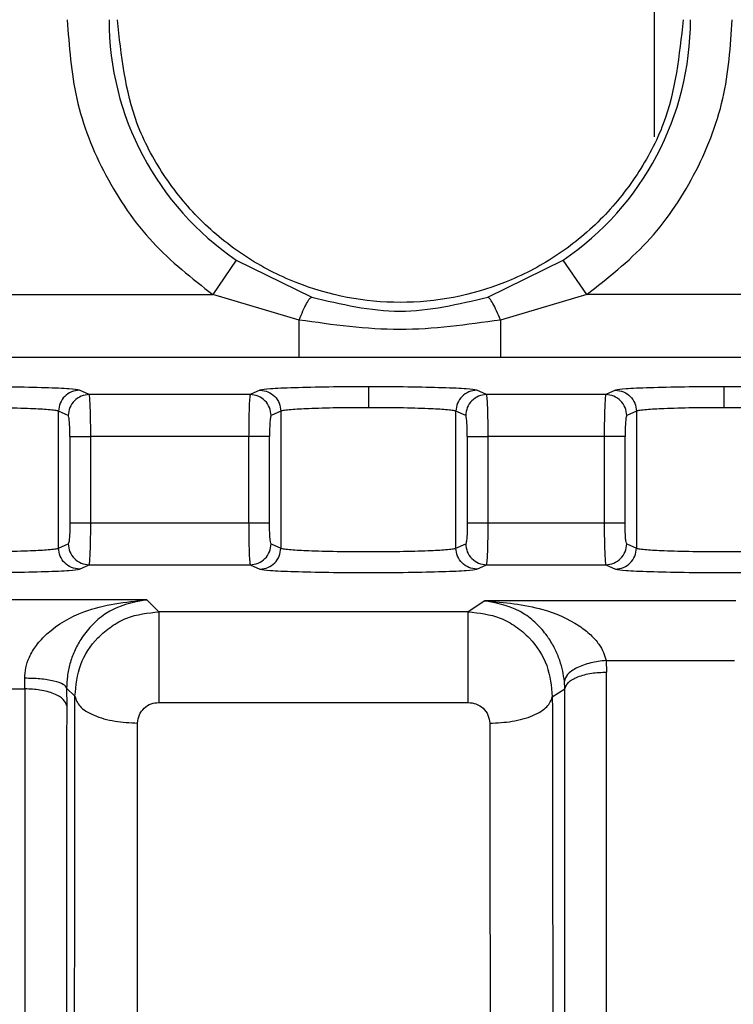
# Model space of a CAD drawing. Header units: inches. Extents: x 144.9 to 238.4, y 214.8 to 247.7.
# Tile 315 of 405: x 208.1319 to 208.1738, y 225.0879 to 225.1458. Entities that reach past the tile are written whole.
import ezdxf

# ---------------------------------------------------------------- set-up
doc = ezdxf.new("R2010")
doc.units = ezdxf.units.IN
doc.header["$LTSCALE"] = 0.25
doc.header["$MEASUREMENT"] = 0
doc.layers.add('ANNOTATIONS', color=1, linetype='Continuous')
doc.layers.add('MOTOR RH', color=7, linetype='Continuous')
doc.styles.add('ARIAL', font='arial.ttf', dxfattribs={"height": 0.09375})
doc.dimstyles.new('STANDARD$0', dxfattribs={"dimtxt": 0.09375, "dimasz": 0.09375, "dimexe": 0.03125, "dimexo": 0.046875, "dimgap": 0.09, "dimtad": 0, "dimtih": 1, "dimtoh": 1, "dimdec": 4, "dimzin": 0, "dimdsep": 46, "dimtxsty": 'ARIAL', "dimcen": 0.09, "dimadec": 0, "dimazin": 0, "dimtfac": 1, "dimtdec": 4, "dimtofl": 0, "dimtmove": 0, "dimatfit": 1, "dimfxl": 1, "dimtolj": 1, "dimtzin": 0, "dimarcsym": 0})

# ---------------------------------------------------------------- blocks, each defined once
blk = doc.blocks.new('*D5')
at = {"layer": 'ANNOTATIONS', "color": 0, "lineweight": -2, "transparency": 16777216}
for p, q in [((207.3533788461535, 223.8493624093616), (207.3533788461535, 225.9990556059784)), ((208.4940038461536, 224.9900478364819), (208.4940038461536, 225.9990556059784)), ((207.4471288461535, 225.9678056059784), (207.6385813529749, 225.9678056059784)), ((208.4002538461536, 225.9678056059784), (208.2088013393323, 225.9678056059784))]:
    blk.add_line(p, q, dxfattribs=at)
at = {"layer": 'ANNOTATIONS', "color": 0, "transparency": 16777216}
for points in [[(207.4471288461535, 225.9834306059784), (207.4471288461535, 225.9521806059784), (207.3533788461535, 225.9678056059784)], [(208.4002538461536, 225.9834306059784), (208.4002538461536, 225.9521806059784), (208.4940038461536, 225.9678056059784)]]:
    blk.add_solid(points, dxfattribs=at)
at = {"layer": 'defpoints', "color": 0, "transparency": 16777216}
for p in [(207.3533788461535, 225.9678056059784), (208.4940038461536, 224.9431728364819), (207.3533788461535, 223.8024874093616)]:
    blk.add_point(p, dxfattribs=at)
at = {"layer": 'ANNOTATIONS', "color": 0, "transparency": 16777216, "insert": (207.9236913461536, 225.9678056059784), "char_height": 0.09375, "attachment_point": 5, "style": 'ARIAL'}
blk.add_mtext('\\A1;18 5/8"', dxfattribs=at)
blk = doc.blocks.new('*D7')
at = {"layer": 'ANNOTATIONS', "color": 0, "lineweight": -2, "transparency": 16777216}
for p, q in [((207.3533788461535, 223.8493624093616), (207.3533788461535, 226.3654182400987)), ((208.8269459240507, 225.1127240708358), (208.8269459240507, 226.3654182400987)), ((207.4471288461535, 226.3341682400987), (207.8858206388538, 226.3341682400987)), ((208.7331959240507, 226.3341682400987), (208.2945041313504, 226.3341682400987))]:
    blk.add_line(p, q, dxfattribs=at)
at = {"layer": 'ANNOTATIONS', "color": 0, "transparency": 16777216}
for points in [[(207.4471288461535, 226.3497932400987), (207.4471288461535, 226.3185432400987), (207.3533788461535, 226.3341682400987)], [(208.7331959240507, 226.3497932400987), (208.7331959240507, 226.3185432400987), (208.8269459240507, 226.3341682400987)]]:
    blk.add_solid(points, dxfattribs=at)
at = {"layer": 'defpoints', "color": 0, "transparency": 16777216}
for p in [(207.3533788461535, 226.3341682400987), (208.8269459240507, 225.0658490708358), (207.3533788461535, 223.8024874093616)]:
    blk.add_point(p, dxfattribs=at)
at = {"layer": 'ANNOTATIONS', "color": 0, "transparency": 16777216, "insert": (208.0901623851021, 226.3341682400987), "char_height": 0.09375, "attachment_point": 5, "style": 'ARIAL'}
blk.add_mtext('\\A1;24""', dxfattribs=at)

msp = doc.modelspace()

# ---------------------------------------------------------------- linework, layer by layer
at = {"layer": 'MOTOR RH'}
for p, q in [((208.1691998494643, 225.1389374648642), (208.169199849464, 225.1603932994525)), ((208.1446063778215, 225.1316776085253), (208.143224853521, 225.1296454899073)), ((208.1446063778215, 225.1316776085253), (208.1490450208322, 225.1294918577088)), ((208.1593982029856, 225.1294918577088), (208.1638368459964, 225.1316776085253)), ((208.1652183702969, 225.1296454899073), (208.1638368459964, 225.1316776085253)), ((208.1255741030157, 225.1296454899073), (208.143224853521, 225.1296454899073)), ((208.1483024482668, 225.1281478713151), (208.143224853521, 225.1296454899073)), ((208.1652183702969, 225.1296454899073), (208.1601407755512, 225.1281478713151)), ((208.1765759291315, 225.1296454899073), (208.1652183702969, 225.1296454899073)), ((208.1292627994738, 225.1259567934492), (208.1778054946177, 225.1259567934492)), ((208.1359504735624, 225.1237581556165), (208.1353782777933, 225.1240133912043)), ((208.1454258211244, 225.1237581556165), (208.1359504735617, 225.1237581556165)), ((208.1459980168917, 225.1240133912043), (208.1454258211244, 225.1237581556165)), ((208.1593264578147, 225.1237581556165), (208.1587542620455, 225.1240133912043)), ((208.1663411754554, 225.1237581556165), (208.1593264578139, 225.1237581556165)), ((208.1669133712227, 225.1240133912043), (208.1663411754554, 225.1237581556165)), ((208.1347239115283, 225.1225285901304), (208.1341517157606, 225.1227838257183)), ((208.1341517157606, 225.1147241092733), (208.1341517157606, 225.1227838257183)), ((208.1472245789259, 225.1227838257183), (208.1466523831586, 225.1225285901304)), ((208.1472245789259, 225.1227838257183), (208.1472245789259, 225.1147241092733)), ((208.1580998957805, 225.1225285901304), (208.1575277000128, 225.1227838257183)), ((208.1575277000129, 225.1147241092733), (208.1575277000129, 225.1227838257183)), ((208.1681399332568, 225.1227838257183), (208.1675677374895, 225.1225285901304)), ((208.1681399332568, 225.1227838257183), (208.1681399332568, 225.1147241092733)), ((208.1348168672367, 225.1212990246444), (208.1348168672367, 225.1162089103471)), ((208.1453328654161, 225.1212990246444), (208.1360434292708, 225.1212990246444)), ((208.1360434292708, 225.1162089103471), (208.1360434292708, 225.1212990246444)), ((208.1453328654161, 225.1212990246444), (208.1453328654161, 225.1162089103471)), ((208.1465594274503, 225.1162089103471), (208.1465594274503, 225.1212990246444)), ((208.1581928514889, 225.1212990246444), (208.1581928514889, 225.1162089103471)), ((208.1662482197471, 225.1212990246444), (208.1594194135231, 225.1212990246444)), ((208.1594194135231, 225.1162089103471), (208.1594194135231, 225.1212990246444)), ((208.1662482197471, 225.1212990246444), (208.1662482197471, 225.1162089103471)), ((208.1674747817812, 225.1162089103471), (208.1674747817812, 225.1212990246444)), ((208.1360434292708, 225.1162089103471), (208.1453328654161, 225.1162089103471)), ((208.1594194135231, 225.1162089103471), (208.1662482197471, 225.1162089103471)), ((208.1341517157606, 225.1147241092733), (208.1347239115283, 225.1149793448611)), ((208.1466523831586, 225.1149793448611), (208.1472245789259, 225.1147241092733)), ((208.1575277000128, 225.1147241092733), (208.1580998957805, 225.1149793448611)), ((208.1675677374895, 225.1149793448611), (208.1681399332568, 225.1147241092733)), ((208.1353782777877, 225.1134945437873), (208.1359504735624, 225.1137497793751)), ((208.1359504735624, 225.1137497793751), (208.1454258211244, 225.1137497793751)), ((208.1454258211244, 225.1137497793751), (208.1459980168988, 225.1134945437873)), ((208.15875426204, 225.1134945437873), (208.1593264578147, 225.1137497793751)), ((208.1593264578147, 225.1137497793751), (208.1663411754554, 225.1137497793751)), ((208.1663411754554, 225.1137497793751), (208.1669133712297, 225.1134945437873)), ((208.1393377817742, 225.1116848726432), (208.12514181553, 225.1116848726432)), ((208.1400525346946, 225.1109815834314), (208.1393377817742, 225.1116848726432)), ((208.1592212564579, 225.111619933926), (208.1582474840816, 225.1109815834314)), ((208.1739925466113, 225.1116199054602), (208.1592212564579, 225.111619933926)), ((208.1582474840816, 225.1109815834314), (208.1400525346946, 225.1109815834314)), ((208.1663545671, 225.1081116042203), (208.1739066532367, 225.1081118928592)), ((208.1663545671, 225.1081116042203), (208.1663866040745, 225.1074313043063)), ((208.1321687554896, 225.1064438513), (208.1321650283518, 225.107066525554)), ((208.1639300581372, 225.1064483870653), (208.1639035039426, 225.1068941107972)), ((208.1251418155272, 225.1064438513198), (208.1321687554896, 225.1064438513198)), ((208.1346238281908, 225.1064865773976), (208.1351132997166, 225.1060053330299)), ((208.1346238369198, 225.106486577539), (208.1346275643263, 225.105448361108)), ((208.1631943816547, 225.105966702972), (208.1639300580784, 225.1064483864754)), ((208.1400525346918, 225.10564474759), (208.1582474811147, 225.10564474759))]:
    msp.add_line(p, q, dxfattribs=at)
for radius, start, end in [(0.01710220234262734, 179.9999999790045, 235.7903977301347), (0.01710220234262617, 304.2096022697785, 359.9999999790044)]:
    msp.add_arc((208.1542216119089, 225.14582089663), radius, start, end, dxfattribs=at)
for points, knots in [([(208.1346621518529, 225.14582089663), (208.1347704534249, 225.1442567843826), (208.1349903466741, 225.1410810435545), (208.1367800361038, 225.1365879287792), (208.1394895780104, 225.1325817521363), (208.1419922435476, 225.1306144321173), (208.143224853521, 225.1296454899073)], [0, 0, 0, 0, 0.2462594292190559, 0.4999999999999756, 0.7537405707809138, 1, 1, 1, 1]), ([(208.1708886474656, 225.14582089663), (208.1706663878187, 225.1437281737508), (208.1703244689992, 225.140508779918), (208.1682499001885, 225.1366344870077), (208.1661027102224, 225.1339728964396), (208.1634374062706, 225.1318119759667), (208.1595640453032, 225.1298023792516), (208.1542520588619, 225.1287825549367), (208.1489400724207, 225.1298023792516), (208.1450667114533, 225.1318119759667), (208.1424014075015, 225.1339728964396), (208.1402542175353, 225.1366344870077), (208.1381796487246, 225.140508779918), (208.1378377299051, 225.1437281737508), (208.1376154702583, 225.14582089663)], [0, 0, 0, 0, 0.1196944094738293, 0.1841349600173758, 0.2499505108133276, 0.3157743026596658, 0.3802375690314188, 0.4999999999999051, 0.6197624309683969, 0.6842256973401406, 0.75004948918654, 0.8158650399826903, 0.8803055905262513, 1, 1, 1, 1]), ([(208.1652183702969, 225.1296454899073), (208.1664509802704, 225.1306144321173), (208.1689536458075, 225.1325817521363), (208.1716631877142, 225.1365879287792), (208.1734528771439, 225.1410810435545), (208.1736727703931, 225.1442567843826), (208.1737810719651, 225.14582089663)], [0, 0, 0, 0, 0.2462594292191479, 0.5000000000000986, 0.7537405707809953, 1, 1, 1, 1]), ([(208.1483024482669, 225.1281478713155), (208.1483780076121, 225.1283348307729), (208.1485321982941, 225.1287163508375), (208.1487462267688, 225.1291459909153), (208.148928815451, 225.1294341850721), (208.1490068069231, 225.1294728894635), (208.1490450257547, 225.1294918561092)], [0, 0, 0, 0, 0.2450190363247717, 0.4999997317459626, 0.7549805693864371, 1, 1, 1, 1]), ([(208.1490450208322, 225.1294918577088), (208.1507723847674, 225.1290815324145), (208.1542236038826, 225.1282617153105), (208.1576745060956, 225.1290820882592), (208.1593982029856, 225.1294918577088)], [0, 0, 0, 0, 0.5005083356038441, 1, 1, 1, 1]), ([(208.1601407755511, 225.1281478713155), (208.1600652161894, 225.1283348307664), (208.1599110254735, 225.1287163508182), (208.1596969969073, 225.1291459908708), (208.1595144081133, 225.1294341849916), (208.1594364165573, 225.1294728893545), (208.1593981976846, 225.1294918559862)], [0, 0, 0, 0, 0.2450190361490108, 0.4999997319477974, 0.754980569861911, 1, 1, 1, 1]), ([(208.1601407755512, 225.1281478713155), (208.1581697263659, 225.127868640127), (208.1542236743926, 225.1273096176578), (208.1502775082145, 225.1278682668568), (208.1483024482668, 225.1281478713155)], [0, 0, 0, 0, 0.4994990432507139, 1, 1, 1, 1]), ([(208.1353782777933, 225.1240133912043), (208.1352304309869, 225.1240408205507), (208.134934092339, 225.1240957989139), (208.1334364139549, 225.1241634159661), (208.1313887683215, 225.1242102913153), (208.1297952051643, 225.1242163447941), (208.129000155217, 225.1242193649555)], [0, 0, 0, 0, 0.2494549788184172, 0.4999982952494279, 0.7505424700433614, 1, 1, 1, 1]), ([(208.1523761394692, 225.1242193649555), (208.1515810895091, 225.124216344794), (208.1499875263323, 225.1242102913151), (208.1479398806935, 225.1241634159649), (208.1464422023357, 225.1240957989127), (208.1461458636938, 225.1240408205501), (208.1459980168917, 225.1240133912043)], [0, 0, 0, 0, 0.249457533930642, 0.5000017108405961, 0.7505450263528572, 1, 1, 1, 1]), ([(208.1587542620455, 225.1240133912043), (208.1586064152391, 225.1240408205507), (208.1583100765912, 225.1240957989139), (208.1568123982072, 225.1241634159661), (208.1547647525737, 225.1242102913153), (208.1531711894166, 225.1242163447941), (208.1523761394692, 225.1242193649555)], [0, 0, 0, 0, 0.2494549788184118, 0.4999982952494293, 0.7505424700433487, 1, 1, 1, 1]), ([(208.1523761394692, 225.1242193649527), (208.1523761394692, 225.1241926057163), (208.1523761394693, 225.1241370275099), (208.1523761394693, 225.1238042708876), (208.1523761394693, 225.1233978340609), (208.1523761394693, 225.1231223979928), (208.1523761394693, 225.1229897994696)], [0, 0, 0, 0, 0.2706975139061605, 0.5622313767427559, 0.7892524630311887, 1, 1, 1, 1]), ([(208.1732914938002, 225.1242193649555), (208.1724964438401, 225.124216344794), (208.1709028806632, 225.1242102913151), (208.1688552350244, 225.1241634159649), (208.1673575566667, 225.1240957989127), (208.1670612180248, 225.1240408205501), (208.1669133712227, 225.1240133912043)], [0, 0, 0, 0, 0.2494575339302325, 0.5000017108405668, 0.7505450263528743, 1, 1, 1, 1]), ([(208.1796696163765, 225.1240133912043), (208.1795217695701, 225.1240408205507), (208.1792254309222, 225.1240957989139), (208.1777277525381, 225.1241634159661), (208.1756801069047, 225.1242102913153), (208.1740865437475, 225.1242163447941), (208.1732914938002, 225.1242193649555)], [0, 0, 0, 0, 0.2494549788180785, 0.4999982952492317, 0.7505424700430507, 1, 1, 1, 1]), ([(208.1732914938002, 225.1242193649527), (208.1732914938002, 225.1241926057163), (208.1732914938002, 225.1241370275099), (208.1732914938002, 225.1238042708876), (208.1732914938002, 225.1233978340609), (208.1732914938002, 225.1231223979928), (208.1732914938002, 225.1229897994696)], [0, 0, 0, 0, 0.2706975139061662, 0.5622313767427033, 0.7892524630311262, 1, 1, 1, 1]), ([(208.1360434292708, 225.1212990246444), (208.1360420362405, 225.1216054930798), (208.1360391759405, 225.122234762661), (208.136019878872, 225.1229961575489), (208.135995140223, 225.1234506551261), (208.1359724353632, 225.123696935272), (208.1359581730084, 225.1237366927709), (208.1359504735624, 225.1237581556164)], [0, 0, 0, 0, 0.2430075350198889, 0.4989657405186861, 0.7015243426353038, 0.8388697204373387, 1, 1, 1, 1]), ([(208.1454258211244, 225.1237581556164), (208.145418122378, 225.1237366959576), (208.1454038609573, 225.123696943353), (208.1453811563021, 225.1234506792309), (208.1453564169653, 225.122996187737), (208.1453371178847, 225.1222347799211), (208.1453342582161, 225.1216055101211), (208.1453328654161, 225.1212990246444)], [0, 0, 0, 0, 0.1611157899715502, 0.2984563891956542, 0.501034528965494, 0.7569791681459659, 1, 1, 1, 1]), ([(208.1594194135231, 225.1212990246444), (208.1594180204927, 225.1216054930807), (208.1594151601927, 225.1222347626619), (208.1593958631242, 225.1229961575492), (208.1593711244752, 225.1234506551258), (208.1593484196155, 225.1236969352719), (208.1593341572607, 225.1237366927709), (208.1593264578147, 225.1237581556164)], [0, 0, 0, 0, 0.2430075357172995, 0.4989657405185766, 0.701524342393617, 0.8388697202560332, 1, 1, 1, 1]), ([(208.1663411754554, 225.1237581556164), (208.166333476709, 225.1237366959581), (208.1663192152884, 225.1236969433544), (208.1662965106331, 225.1234506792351), (208.1662717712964, 225.1229961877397), (208.1662524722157, 225.1222347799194), (208.166249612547, 225.1216055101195), (208.1662482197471, 225.1212990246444)], [0, 0, 0, 0, 0.1611157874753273, 0.2984563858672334, 0.5010345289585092, 0.7569791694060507, 1, 1, 1, 1]), ([(208.1341517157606, 225.1227838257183), (208.1340971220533, 225.1228001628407), (208.1339938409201, 225.1228310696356), (208.1334774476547, 225.1228818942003), (208.1325124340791, 225.1229367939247), (208.1309116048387, 225.1229805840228), (208.1296268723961, 225.1229867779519), (208.129000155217, 225.1229897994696)], [0, 0, 0, 0, 0.1497051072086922, 0.2832141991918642, 0.5008584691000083, 0.7565091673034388, 0.9999999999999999, 0.9999999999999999, 0.9999999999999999, 0.9999999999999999]), ([(208.1348168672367, 225.1212990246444), (208.1348155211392, 225.1214546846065), (208.1348128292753, 225.1217659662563), (208.1347918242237, 225.1221656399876), (208.1347613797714, 225.122460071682), (208.134736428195, 225.122505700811), (208.1347239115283, 225.1225285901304)], [0, 0, 0, 0, 0.2463567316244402, 0.4926528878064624, 0.7454952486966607, 0.9999999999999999, 0.9999999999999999, 0.9999999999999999, 0.9999999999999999]), ([(208.1466523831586, 225.1225285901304), (208.1466402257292, 225.1225059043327), (208.1466159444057, 225.122460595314), (208.1465854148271, 225.1221781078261), (208.1465634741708, 225.1217792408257), (208.1465607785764, 225.1214593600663), (208.1465594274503, 225.1212990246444)], [0, 0, 0, 0, 0.2476306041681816, 0.494578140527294, 0.7466648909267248, 1, 1, 1, 1]), ([(208.1523761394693, 225.1229897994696), (208.1517494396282, 225.1229867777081), (208.1504647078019, 225.1229805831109), (208.1488638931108, 225.1229367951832), (208.1478988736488, 225.1228818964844), (208.1473824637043, 225.1228310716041), (208.1472791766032, 225.122800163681), (208.1472245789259, 225.1227838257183)], [0, 0, 0, 0, 0.2434841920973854, 0.4991414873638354, 0.7167757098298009, 0.850287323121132, 0.9999999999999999, 0.9999999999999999, 0.9999999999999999, 0.9999999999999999]), ([(208.1575277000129, 225.1227838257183), (208.1574731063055, 225.1228001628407), (208.1573698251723, 225.1228310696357), (208.1568534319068, 225.1228818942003), (208.1558884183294, 225.1229367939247), (208.1542875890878, 225.122980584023), (208.1530028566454, 225.122986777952), (208.1523761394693, 225.1229897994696)], [0, 0, 0, 0, 0.1497051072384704, 0.2832141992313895, 0.5008584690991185, 0.7565091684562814, 1, 1, 1, 1]), ([(208.1581928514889, 225.1212990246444), (208.1581915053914, 225.1214546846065), (208.1581888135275, 225.1217659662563), (208.158167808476, 225.1221656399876), (208.1581373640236, 225.122460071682), (208.1581124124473, 225.122505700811), (208.1580998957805, 225.1225285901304)], [0, 0, 0, 0, 0.2463567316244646, 0.4926528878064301, 0.7454952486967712, 1, 1, 1, 1]), ([(208.1675677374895, 225.1225285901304), (208.1675555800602, 225.1225059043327), (208.1675312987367, 225.122460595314), (208.1675007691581, 225.1221781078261), (208.1674788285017, 225.1217792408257), (208.1674761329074, 225.1214593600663), (208.1674747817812, 225.1212990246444)], [0, 0, 0, 0, 0.2476306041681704, 0.4945781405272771, 0.7466648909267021, 1, 1, 1, 1]), ([(208.1732914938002, 225.1229897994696), (208.1726647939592, 225.1229867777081), (208.1713800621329, 225.1229805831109), (208.1697792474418, 225.1229367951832), (208.1688142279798, 225.1228818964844), (208.1682978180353, 225.1228310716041), (208.1681945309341, 225.122800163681), (208.1681399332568, 225.1227838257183)], [0, 0, 0, 0, 0.2434841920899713, 0.4991414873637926, 0.7167757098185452, 0.8502873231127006, 0.9999999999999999, 0.9999999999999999, 0.9999999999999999, 0.9999999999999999]), ([(208.1784430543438, 225.1227838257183), (208.1783884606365, 225.1228001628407), (208.1782851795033, 225.1228310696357), (208.1777687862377, 225.1228818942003), (208.1768037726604, 225.1229367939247), (208.1752029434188, 225.122980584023), (208.1739182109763, 225.122986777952), (208.1732914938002, 225.1229897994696)], [0, 0, 0, 0, 0.1497051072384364, 0.2832141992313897, 0.5008584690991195, 0.7565091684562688, 1, 1, 1, 1]), ([(208.1348168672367, 225.1162089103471), (208.1348155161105, 225.1160485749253), (208.1348128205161, 225.1157286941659), (208.1347908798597, 225.1153298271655), (208.1347603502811, 225.1150473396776), (208.1347360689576, 225.1150020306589), (208.1347239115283, 225.1149793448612)], [0, 0, 0, 0, 0.2533351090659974, 0.5054218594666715, 0.7523693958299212, 1, 1, 1, 1]), ([(208.1359504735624, 225.1137497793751), (208.1359581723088, 225.1137712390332), (208.1359724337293, 225.1138109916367), (208.1359951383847, 225.114057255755), (208.1360198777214, 225.1145117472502), (208.1360391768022, 225.1152731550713), (208.1360420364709, 225.1159024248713), (208.1360434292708, 225.1162089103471)], [0, 0, 0, 0, 0.1611157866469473, 0.2984563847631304, 0.5010345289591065, 0.756979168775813, 1, 1, 1, 1]), ([(208.1453328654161, 225.1162089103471), (208.1453342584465, 225.115902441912), (208.1453371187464, 225.1152731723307), (208.1453564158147, 225.1145117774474), (208.1453811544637, 225.1140572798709), (208.1454038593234, 225.1138109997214), (208.1454181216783, 225.1137712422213), (208.1454258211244, 225.1137497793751)], [0, 0, 0, 0, 0.2430075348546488, 0.4989657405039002, 0.7015243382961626, 0.838869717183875, 0.9999999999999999, 0.9999999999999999, 0.9999999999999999, 0.9999999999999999]), ([(208.1466523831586, 225.1149793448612), (208.1466398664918, 225.1150022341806), (208.1466149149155, 225.1150478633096), (208.1465844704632, 225.1153422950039), (208.1465634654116, 225.1157419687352), (208.1465607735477, 225.116053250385), (208.1465594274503, 225.1162089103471)], [0, 0, 0, 0, 0.2545047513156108, 0.5073471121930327, 0.753643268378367, 1, 1, 1, 1]), ([(208.1581928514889, 225.1162089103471), (208.1581915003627, 225.1160485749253), (208.1581888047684, 225.1157286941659), (208.158166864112, 225.1153298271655), (208.1581363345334, 225.1150473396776), (208.1581120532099, 225.1150020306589), (208.1580998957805, 225.1149793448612)], [0, 0, 0, 0, 0.2533351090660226, 0.5054218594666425, 0.752369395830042, 0.9999999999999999, 0.9999999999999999, 0.9999999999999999, 0.9999999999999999]), ([(208.1593264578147, 225.1137497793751), (208.159334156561, 225.1137712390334), (208.1593484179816, 225.1138109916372), (208.1593711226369, 225.1140572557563), (208.1593958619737, 225.1145117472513), (208.1594151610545, 225.1152731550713), (208.1594180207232, 225.1159024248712), (208.1594194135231, 225.1162089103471)], [0, 0, 0, 0, 0.1611157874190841, 0.2984563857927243, 0.5010345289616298, 0.7569791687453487, 1, 1, 1, 1]), ([(208.1662482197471, 225.1162089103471), (208.1662496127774, 225.1159024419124), (208.1662524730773, 225.1152731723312), (208.1662717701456, 225.1145117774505), (208.1662965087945, 225.1140572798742), (208.1663192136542, 225.1138109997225), (208.1663334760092, 225.1137712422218), (208.1663411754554, 225.1137497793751)], [0, 0, 0, 0, 0.2430075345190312, 0.4989657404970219, 0.7015243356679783, 0.8388697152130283, 1, 1, 1, 1]), ([(208.1675677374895, 225.1149793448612), (208.1675552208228, 225.1150022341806), (208.1675302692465, 225.1150478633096), (208.1674998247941, 225.1153422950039), (208.1674788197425, 225.1157419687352), (208.1674761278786, 225.116053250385), (208.1674747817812, 225.1162089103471)], [0, 0, 0, 0, 0.2545047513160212, 0.5073471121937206, 0.7536432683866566, 1, 1, 1, 1]), ([(208.1238485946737, 225.1147241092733), (208.123903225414, 225.1147077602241), (208.1240065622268, 225.1146768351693), (208.1245231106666, 225.1146260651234), (208.1254881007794, 225.1145707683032), (208.1270887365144, 225.1145288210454), (208.1290001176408, 225.1145128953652), (208.1309115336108, 225.1145288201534), (208.132512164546, 225.1145707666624), (208.1334771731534, 225.114626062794), (208.1339937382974, 225.114676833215), (208.1340970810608, 225.1147077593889), (208.1341517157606, 225.1147241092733)], [0, 0, 0, 0, 0.0748878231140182, 0.1416541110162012, 0.2504293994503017, 0.378260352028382, 0.4999999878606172, 0.6217322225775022, 0.7495705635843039, 0.8583408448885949, 0.9251083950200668, 1, 1, 1, 1]), ([(208.1472245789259, 225.1147241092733), (208.1472792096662, 225.1147077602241), (208.147382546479, 225.1146768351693), (208.1478990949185, 225.1146260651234), (208.1488640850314, 225.1145707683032), (208.1504647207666, 225.1145288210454), (208.1523761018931, 225.1145128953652), (208.154287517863, 225.1145288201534), (208.1558881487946, 225.1145707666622), (208.1568531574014, 225.1146260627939), (208.1573697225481, 225.1146768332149), (208.1574730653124, 225.1147077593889), (208.1575277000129, 225.1147241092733)], [0, 0, 0, 0, 0.0748878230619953, 0.1416541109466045, 0.250429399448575, 0.3782603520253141, 0.4999999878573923, 0.6217322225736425, 0.7495705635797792, 0.8583408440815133, 0.9251083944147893, 1, 1, 1, 1]), ([(208.1681399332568, 225.1147241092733), (208.1681945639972, 225.1147077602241), (208.1682979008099, 225.1146768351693), (208.1688144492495, 225.1146260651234), (208.1697794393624, 225.1145707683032), (208.1713800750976, 225.1145288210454), (208.173291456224, 225.1145128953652), (208.175202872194, 225.1145288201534), (208.1768035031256, 225.1145707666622), (208.1777685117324, 225.1146260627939), (208.178285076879, 225.1146768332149), (208.1783884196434, 225.1147077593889), (208.1784430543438, 225.1147241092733)], [0, 0, 0, 0, 0.07488782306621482, 0.141654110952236, 0.2504293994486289, 0.3782603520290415, 0.4999999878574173, 0.6217322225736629, 0.7495705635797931, 0.8583408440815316, 0.9251083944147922, 1, 1, 1, 1]), ([(208.1226220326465, 225.1134945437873), (208.1227702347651, 225.1134670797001), (208.1230668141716, 225.1134121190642), (208.1245645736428, 225.113344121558), (208.1266091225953, 225.1132990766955), (208.1289979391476, 225.1132833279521), (208.1313892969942, 225.1132990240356), (208.13343731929, 225.113344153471), (208.1349343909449, 225.1134122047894), (208.1352304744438, 225.1134671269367), (208.1353782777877, 225.1134945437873)], [0, 0, 0, 0, 0.1250105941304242, 0.2501689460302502, 0.3749457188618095, 0.4998006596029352, 0.6249292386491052, 0.7500039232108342, 0.8752032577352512, 1, 1, 1, 1]), ([(208.1459980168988, 225.1134945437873), (208.1461462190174, 225.1134670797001), (208.1464427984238, 225.1134121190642), (208.1479405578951, 225.113344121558), (208.1499851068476, 225.1132990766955), (208.1523739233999, 225.1132833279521), (208.1547652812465, 225.1132990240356), (208.1568133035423, 225.113344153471), (208.1583103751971, 225.1134122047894), (208.1586064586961, 225.1134671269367), (208.15875426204, 225.1134945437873)], [0, 0, 0, 0, 0.1250105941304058, 0.2501689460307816, 0.3749457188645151, 0.4998006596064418, 0.6249292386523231, 0.7500039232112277, 0.8752032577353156, 1, 1, 1, 1]), ([(208.1669133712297, 225.1134945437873), (208.1670615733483, 225.1134670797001), (208.1673581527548, 225.1134121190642), (208.168855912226, 225.113344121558), (208.1709004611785, 225.1132990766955), (208.1732892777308, 225.1132833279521), (208.1756806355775, 225.1132990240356), (208.1777286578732, 225.113344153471), (208.1792257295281, 225.1134122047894), (208.179521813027, 225.1134671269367), (208.1796696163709, 225.1134945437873)], [0, 0, 0, 0, 0.1250105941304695, 0.2501689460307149, 0.3749457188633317, 0.4998006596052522, 0.6249292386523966, 0.7500039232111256, 0.87520325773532, 1, 1, 1, 1]), ([(208.1321650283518, 225.107066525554), (208.1321759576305, 225.1072726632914), (208.1321983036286, 225.107694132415), (208.1324339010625, 225.108369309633), (208.1328516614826, 225.1090583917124), (208.1338541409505, 225.1101177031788), (208.1360336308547, 225.1113391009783), (208.1380880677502, 225.1115540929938), (208.1393377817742, 225.1116848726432)], [0, 0, 0, 0, 0.0621418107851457, 0.1270551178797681, 0.2083450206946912, 0.3022624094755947, 0.5755662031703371, 1, 1, 1, 1]), ([(208.1393377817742, 225.1116848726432), (208.138502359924, 225.1115255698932), (208.1373734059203, 225.1113102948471), (208.1361006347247, 225.1102171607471), (208.135497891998, 225.1094596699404), (208.1350788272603, 225.1086899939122), (208.1348098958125, 225.1079505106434), (208.1346487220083, 225.1071947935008), (208.1346320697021, 225.1067210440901), (208.1346238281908, 225.1064865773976)], [0, 0, 0, 0, 0.4210697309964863, 0.5690159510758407, 0.6912139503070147, 0.7782681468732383, 0.8562603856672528, 0.9288608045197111, 1, 1, 1, 1]), ([(208.1639035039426, 225.1068941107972), (208.1638770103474, 225.1070896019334), (208.1638246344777, 225.1074760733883), (208.1636369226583, 225.1081475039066), (208.1633490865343, 225.1088327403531), (208.1629202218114, 225.1095524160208), (208.162326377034, 225.1102562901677), (208.1610947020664, 225.1112760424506), (208.160020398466, 225.1114732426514), (208.1592212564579, 225.111619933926)], [0, 0, 0, 0, 0.074602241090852, 0.1474830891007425, 0.22724252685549, 0.3156064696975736, 0.4349649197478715, 0.5796874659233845, 1, 1, 1, 1]), ([(208.1592212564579, 225.111619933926), (208.1603695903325, 225.1115257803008), (208.1622747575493, 225.1113695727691), (208.1643699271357, 225.1104791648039), (208.1654337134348, 225.1096680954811), (208.1659172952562, 225.1091276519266), (208.1662279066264, 225.1085982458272), (208.1663132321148, 225.1082704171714), (208.1663545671, 225.1081116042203)], [0, 0, 0, 0, 0.4205193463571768, 0.6976713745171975, 0.7960174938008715, 0.878435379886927, 0.9411093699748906, 1, 1, 1, 1]), ([(208.1351132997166, 225.1060053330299), (208.1351783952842, 225.1066412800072), (208.135307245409, 225.1079000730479), (208.1362334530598, 225.1092887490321), (208.137235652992, 225.1101400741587), (208.1384160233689, 225.1107991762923), (208.1394062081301, 225.1109095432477), (208.1400525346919, 225.1109815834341)], [0, 0, 0, 0, 0.2457578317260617, 0.4864528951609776, 0.6215241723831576, 0.752956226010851, 1, 1, 1, 1]), ([(208.1582474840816, 225.1109815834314), (208.1588925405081, 225.1109094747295), (208.1598829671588, 225.1107987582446), (208.1610702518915, 225.1101360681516), (208.1620879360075, 225.109268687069), (208.163013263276, 225.1078605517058), (208.1631342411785, 225.1065955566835), (208.1631943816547, 225.105966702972)], [0, 0, 0, 0, 0.245440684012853, 0.3768522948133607, 0.5137189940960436, 0.7582602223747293, 1, 1, 1, 1]), ([(208.1663545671, 225.1081116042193), (208.1660499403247, 225.1080742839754), (208.1655816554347, 225.1080169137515), (208.1650167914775, 225.107845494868), (208.164626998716, 225.1076832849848), (208.1643105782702, 225.10749470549), (208.164000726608, 225.1072316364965), (208.1639418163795, 225.1070271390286), (208.1639034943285, 225.1068941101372)], [0, 0, 0, 0, 0.2397447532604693, 0.3685455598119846, 0.4999999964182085, 0.6314544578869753, 0.7602551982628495, 1, 1, 1, 1]), ([(208.1639300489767, 225.106448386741), (208.1639791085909, 225.1065741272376), (208.1640809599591, 225.1068351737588), (208.1646580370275, 225.1071644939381), (208.1654668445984, 225.1073897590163), (208.1660875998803, 225.1074177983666), (208.1663866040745, 225.1074313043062)], [0, 0, 0, 0, 0.2408393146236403, 0.5000001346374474, 0.7591610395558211, 1, 1, 1, 1]), ([(208.1663987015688, 225.011565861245), (208.1663982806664, 225.020336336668), (208.1663974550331, 225.0375403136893), (208.1663948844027, 225.0623490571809), (208.1663914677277, 225.0856722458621), (208.1663882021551, 225.1002817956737), (208.1663866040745, 225.1074313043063)], [0, 0, 0, 0, 0.2652900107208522, 0.5203872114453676, 0.76529079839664, 1, 1, 1, 1]), ([(208.1346238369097, 225.1064865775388), (208.134579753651, 225.106562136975), (208.1344881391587, 225.1067191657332), (208.1339128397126, 225.1069156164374), (208.1330964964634, 225.1070474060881), (208.1324676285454, 225.1070603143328), (208.1321650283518, 225.1070665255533)], [0, 0, 0, 0, 0.2405910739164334, 0.4999999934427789, 0.7594087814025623, 0.9999999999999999, 0.9999999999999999, 0.9999999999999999, 0.9999999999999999]), ([(208.1346275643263, 225.105448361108), (208.1345833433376, 225.1055749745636), (208.1344914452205, 225.1058380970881), (208.133916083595, 225.106172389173), (208.1330999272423, 225.106401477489), (208.13247126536, 225.1064300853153), (208.1321687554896, 225.1064438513)], [0, 0, 0, 0, 0.2405975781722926, 0.4999993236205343, 0.7594014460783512, 1, 1, 1, 1]), ([(208.1639414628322, 225.011356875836), (208.1639410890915, 225.0195551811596), (208.163940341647, 225.0359509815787), (208.163937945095, 225.0600986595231), (208.1639347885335, 225.0837676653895), (208.163931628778, 225.0988882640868), (208.1639300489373, 225.1064483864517)], [0, 0, 0, 0, 0.2499812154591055, 0.4999377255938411, 0.7499747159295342, 1, 1, 1, 1]), ([(208.1350580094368, 225.0060828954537), (208.1350596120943, 225.0147329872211), (208.135062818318, 225.0320380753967), (208.1350740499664, 225.057477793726), (208.1350895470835, 225.0823408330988), (208.1351053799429, 225.0981139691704), (208.1351133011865, 225.1060053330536)], [0, 0, 0, 0, 0.2501965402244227, 0.5005349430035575, 0.7501156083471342, 1, 1, 1, 1]), ([(208.1351133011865, 225.1060053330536), (208.135179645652, 225.1058055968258), (208.135317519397, 225.1053905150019), (208.1361805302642, 225.1048626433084), (208.1374046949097, 225.1045003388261), (208.1383476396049, 225.1044543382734), (208.1388013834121, 225.104432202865)], [0, 0, 0, 0, 0.2405978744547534, 0.4999984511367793, 0.7593998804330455, 1, 1, 1, 1]), ([(208.1388013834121, 225.1044322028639), (208.1388214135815, 225.1045961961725), (208.1388608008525, 225.1049186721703), (208.139161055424, 225.1053211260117), (208.1395768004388, 225.1055907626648), (208.1398984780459, 225.1056272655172), (208.1400525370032, 225.10564474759)], [0, 0, 0, 0, 0.2681951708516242, 0.5273782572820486, 0.7736503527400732, 1, 1, 1, 1]), ([(208.1582474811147, 225.1056447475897), (208.1584035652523, 225.1056269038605), (208.1587294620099, 225.1055896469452), (208.1591489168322, 225.1053154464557), (208.1594495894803, 225.1049104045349), (208.1594893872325, 225.1045875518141), (208.1595094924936, 225.1044244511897)], [0, 0, 0, 0, 0.227721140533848, 0.4754716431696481, 0.7350156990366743, 1, 1, 1, 1]), ([(208.1595094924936, 225.1044244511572), (208.1599580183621, 225.1044461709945), (208.1608891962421, 225.1044912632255), (208.162102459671, 225.1048451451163), (208.1629680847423, 225.1053613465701), (208.1631208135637, 225.1057699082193), (208.1631943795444, 225.105966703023)], [0, 0, 0, 0, 0.2408372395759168, 0.4999986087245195, 0.7591607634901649, 0.9999999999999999, 0.9999999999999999, 0.9999999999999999, 0.9999999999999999]), ([(208.1631943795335, 225.1059667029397), (208.1632061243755, 225.0982639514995), (208.1632296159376, 225.0828572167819), (208.1632529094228, 225.0586143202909), (208.1632699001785, 225.0338244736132), (208.1632750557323, 225.0169719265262), (208.1632776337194, 225.0085449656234)], [0, 0, 0, 0, 0.2500151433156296, 0.5000702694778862, 0.7500147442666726, 1, 1, 1, 1]), ([(208.1346275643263, 225.105448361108), (208.1346264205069, 225.097518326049), (208.134624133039, 225.0816594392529), (208.1346220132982, 225.0568059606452), (208.1346203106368, 225.0314457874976), (208.1346198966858, 225.0142440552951), (208.1346196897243, 225.0056437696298)], [0, 0, 0, 0, 0.2499860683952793, 0.4999348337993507, 0.7499842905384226, 1, 1, 1, 1]), ([(208.1387466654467, 225.0058176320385), (208.1387483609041, 225.0148512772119), (208.1387516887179, 225.0325823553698), (208.1387631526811, 225.0581434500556), (208.1387787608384, 225.0821488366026), (208.1387939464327, 225.0971067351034), (208.1388013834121, 225.1044322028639)], [0, 0, 0, 0, 0.2647828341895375, 0.5197110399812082, 0.7647837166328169, 1, 1, 1, 1]), ([(208.1595094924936, 225.1044244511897), (208.1595204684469, 225.0972763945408), (208.1595428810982, 225.0826802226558), (208.1595661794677, 225.059275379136), (208.15958353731, 225.0343567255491), (208.1595889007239, 225.0170633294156), (208.1595916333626, 225.0082524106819)], [0, 0, 0, 0, 0.2351916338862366, 0.4802560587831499, 0.7351924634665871, 0.9999999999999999, 0.9999999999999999, 0.9999999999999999, 0.9999999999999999])]:
    msp.add_open_spline(points, degree=3, knots=knots, dxfattribs=at)
for points in [[(208.1483024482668, 225.1259567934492), (208.1483024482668, 225.1259965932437), (208.1483024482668, 225.1260761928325), (208.1483024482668, 225.1265514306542), (208.1483024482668, 225.1272380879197), (208.1483024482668, 225.1278446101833), (208.1483024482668, 225.1281478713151)], [(208.1601407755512, 225.1281478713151), (208.1601407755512, 225.1278446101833), (208.1601407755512, 225.1272380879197), (208.1601407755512, 225.1265514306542), (208.1601407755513, 225.1260761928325), (208.1601407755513, 225.1259965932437), (208.1601407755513, 225.1259567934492)], [(208.1353782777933, 225.1240133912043), (208.1352178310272, 225.1239945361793), (208.1348969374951, 225.1239568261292), (208.1344919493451, 225.1236723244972), (208.134208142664, 225.1232663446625), (208.1341705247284, 225.1229446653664), (208.1341517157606, 225.1227838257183)], [(208.1359504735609, 225.1237581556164), (208.1357900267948, 225.1237393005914), (208.1354691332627, 225.1237015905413), (208.1350641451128, 225.1234170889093), (208.1347803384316, 225.1230111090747), (208.1347427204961, 225.1226894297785), (208.1347239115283, 225.1225285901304)], [(208.1466523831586, 225.1225285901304), (208.1466335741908, 225.1226894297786), (208.1465959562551, 225.123011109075), (208.1463121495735, 225.1234170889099), (208.145907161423, 225.1237015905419), (208.1455862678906, 225.1237393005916), (208.1454258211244, 225.1237581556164)], [(208.1459980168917, 225.1240133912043), (208.1461584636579, 225.1239945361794), (208.1464793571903, 225.1239568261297), (208.1468843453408, 225.1236723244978), (208.1471681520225, 225.1232663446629), (208.1472057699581, 225.1229446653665), (208.1472245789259, 225.1227838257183)], [(208.1587542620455, 225.1240133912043), (208.1585938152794, 225.1239945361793), (208.1582729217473, 225.1239568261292), (208.1578679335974, 225.1236723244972), (208.1575841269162, 225.1232663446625), (208.1575465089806, 225.1229446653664), (208.1575277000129, 225.1227838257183)], [(208.1593264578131, 225.1237581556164), (208.1591660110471, 225.1237393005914), (208.158845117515, 225.1237015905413), (208.1584401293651, 225.1234170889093), (208.1581563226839, 225.1230111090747), (208.1581187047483, 225.1226894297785), (208.1580998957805, 225.1225285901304)], [(208.1675677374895, 225.1225285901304), (208.1675489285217, 225.1226894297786), (208.1675113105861, 225.123011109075), (208.1672275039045, 225.1234170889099), (208.166822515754, 225.1237015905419), (208.1665016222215, 225.1237393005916), (208.1663411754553, 225.1237581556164)], [(208.1669133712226, 225.1240133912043), (208.1670738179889, 225.1239945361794), (208.1673947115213, 225.1239568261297), (208.1677996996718, 225.1236723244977), (208.1680835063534, 225.1232663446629), (208.168121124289, 225.1229446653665), (208.1681399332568, 225.1227838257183)], [(208.1348168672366, 225.1212990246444), (208.1348454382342, 225.1212990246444), (208.1349025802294, 225.1212990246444), (208.1351905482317, 225.1212990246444), (208.1355838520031, 225.1212990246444), (208.1358902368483, 225.1212990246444), (208.1360434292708, 225.1212990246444)], [(208.1465594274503, 225.1212990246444), (208.1465308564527, 225.1212990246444), (208.1464737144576, 225.1212990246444), (208.1461857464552, 225.1212990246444), (208.1457924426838, 225.1212990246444), (208.1454860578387, 225.1212990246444), (208.1453328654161, 225.1212990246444)], [(208.1581928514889, 225.1212990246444), (208.1582214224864, 225.1212990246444), (208.1582785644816, 225.1212990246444), (208.1585665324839, 225.1212990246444), (208.1589598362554, 225.1212990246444), (208.1592662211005, 225.1212990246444), (208.1594194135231, 225.1212990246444)], [(208.1674747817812, 225.1212990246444), (208.1674462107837, 225.1212990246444), (208.1673890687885, 225.1212990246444), (208.1671011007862, 225.1212990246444), (208.1667077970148, 225.1212990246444), (208.1664014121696, 225.1212990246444), (208.1662482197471, 225.1212990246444)], [(208.1348168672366, 225.1162089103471), (208.1348454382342, 225.1162089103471), (208.1349025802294, 225.1162089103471), (208.1351905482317, 225.1162089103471), (208.1355838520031, 225.1162089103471), (208.1358902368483, 225.1162089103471), (208.1360434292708, 225.1162089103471)], [(208.1453328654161, 225.1162089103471), (208.1454860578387, 225.1162089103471), (208.1457924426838, 225.1162089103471), (208.1461857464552, 225.1162089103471), (208.1464737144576, 225.1162089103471), (208.1465308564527, 225.1162089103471), (208.1465594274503, 225.1162089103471)], [(208.1581928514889, 225.1162089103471), (208.1582214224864, 225.1162089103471), (208.1582785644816, 225.1162089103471), (208.1585665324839, 225.1162089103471), (208.1589598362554, 225.1162089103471), (208.1592662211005, 225.1162089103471), (208.1594194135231, 225.1162089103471)], [(208.1662482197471, 225.1162089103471), (208.1664014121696, 225.1162089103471), (208.1667077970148, 225.1162089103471), (208.1671011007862, 225.1162089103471), (208.1673890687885, 225.1162089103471), (208.1674462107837, 225.1162089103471), (208.1674747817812, 225.1162089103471)], [(208.1347239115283, 225.1149793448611), (208.1347427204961, 225.1148185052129), (208.1347803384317, 225.1144968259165), (208.1350641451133, 225.1140908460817), (208.1354691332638, 225.1138063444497), (208.1357900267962, 225.1137686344), (208.1359504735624, 225.1137497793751)], [(208.1454258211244, 225.1137497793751), (208.1455862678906, 225.1137686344), (208.145907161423, 225.1138063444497), (208.1463121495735, 225.1140908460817), (208.1465959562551, 225.1144968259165), (208.1466335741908, 225.1148185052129), (208.1466523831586, 225.1149793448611)], [(208.1580998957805, 225.1149793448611), (208.1581187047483, 225.1148185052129), (208.1581563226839, 225.1144968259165), (208.1584401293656, 225.1140908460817), (208.158845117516, 225.1138063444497), (208.1591660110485, 225.1137686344), (208.1593264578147, 225.1137497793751)], [(208.1663411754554, 225.1137497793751), (208.1665016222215, 225.1137686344), (208.166822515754, 225.1138063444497), (208.1672275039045, 225.1140908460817), (208.1675113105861, 225.1144968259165), (208.1675489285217, 225.1148185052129), (208.1675677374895, 225.1149793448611)], [(208.1353782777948, 225.1134945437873), (208.1352178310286, 225.1135133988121), (208.1348969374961, 225.1135511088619), (208.1344919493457, 225.1138356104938), (208.1342081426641, 225.1142415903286), (208.1341705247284, 225.1145632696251), (208.1341517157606, 225.1147241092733)], [(208.1459980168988, 225.1134945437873), (208.1461584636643, 225.1135133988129), (208.1464793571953, 225.1135511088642), (208.1468843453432, 225.1138356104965), (208.1471681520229, 225.1142415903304), (208.1472057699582, 225.1145632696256), (208.1472245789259, 225.1147241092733)], [(208.158754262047, 225.1134945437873), (208.1585938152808, 225.1135133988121), (208.1582729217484, 225.1135511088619), (208.1578679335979, 225.1138356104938), (208.1575841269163, 225.1142415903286), (208.1575465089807, 225.1145632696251), (208.1575277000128, 225.1147241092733)], [(208.1669133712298, 225.1134945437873), (208.1670738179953, 225.1135133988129), (208.1673947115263, 225.1135511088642), (208.1677996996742, 225.1138356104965), (208.1680835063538, 225.1142415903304), (208.1681211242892, 225.1145632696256), (208.1681399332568, 225.1147241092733)], [(208.1400525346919, 225.1109815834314), (208.1400525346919, 225.110948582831), (208.1400525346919, 225.1108825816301), (208.1400525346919, 225.1104992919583), (208.1400525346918, 225.1099332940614), (208.1400525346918, 225.1091990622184), (208.1400525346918, 225.1083471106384), (208.1400525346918, 225.1074313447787), (208.1400525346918, 225.1064997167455), (208.1400525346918, 225.1059297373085), (208.1400525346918, 225.10564474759)], [(208.1582474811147, 225.10564474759), (208.1582474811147, 225.1059297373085), (208.1582474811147, 225.1064997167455), (208.1582474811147, 225.1074313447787), (208.1582474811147, 225.1083471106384), (208.1582474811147, 225.1091990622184), (208.1582474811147, 225.1099332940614), (208.1582474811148, 225.1104992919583), (208.1582474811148, 225.1108825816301), (208.1582474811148, 225.110948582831), (208.1582474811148, 225.1109815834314)], [(208.1321687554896, 225.1064438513), (208.1321683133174, 225.0984476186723), (208.1321674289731, 225.0824551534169), (208.1321661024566, 225.0573941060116), (208.13216477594, 225.0318228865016), (208.1321638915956, 225.0144797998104), (208.1321634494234, 225.0058082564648)]]:
    msp.add_open_spline(points, degree=3, dxfattribs=at)

# ---------------------------------------------------------------- dimensions: what is measured, and where the dimension line sits
at = {"layer": 'ANNOTATIONS'}
for base, p1, text, picture, middle in [((207.3533788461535, 226.3341682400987), (208.8269459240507, 225.0658490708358), '24""', '*D7', (208.0901623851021, 226.3341682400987)), ((207.3533788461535, 225.9678056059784), (208.4940038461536, 224.9431728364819), '18 5/8"', '*D5', (207.9236913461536, 225.9678056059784))]:
    dim = msp.add_linear_dim(base=base, p1=p1, p2=(207.3533788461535, 223.8024874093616), text=text, dimstyle='STANDARD$0', dxfattribs=at)
    dim.commit()
    dim.dimension.update_dxf_attribs({"geometry": picture, "text_midpoint": middle, "dimtype": 160})

doc.saveas('drawing.dxf')
